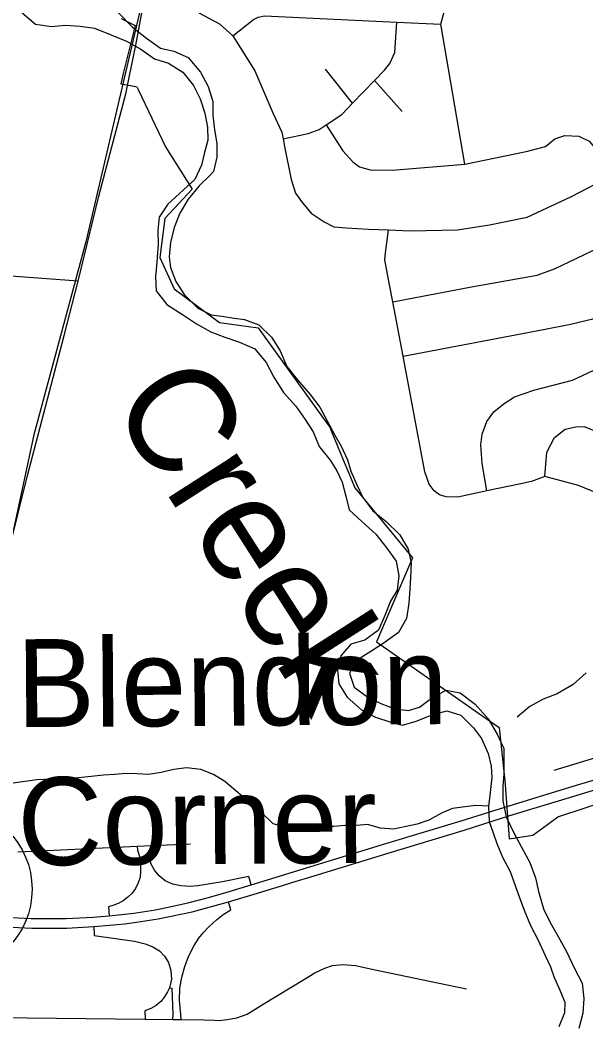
# Model space of a CAD drawing. Extents: x 114843 to 284848, y 317643 to 566895.
# Drawn here: x 226255 to 228940, y 429376 to 434138 of the extents above; entities that cross this region are included whole.
import ezdxf

# ---------------------------------------------------------------- set-up
doc = ezdxf.new("R2010")
doc.units = 0
for name, color, linetype in [('GM_X_Corporation', 7, 'Continuous'), ('GM_X_County_Road', 7, 'Continuous'), ('GM_X_Interchange_Ramps', 7, 'Continuous'), ('GM_X_Major_River', 7, 'Continuous'), ('GM_X_Major_River_Text', 7, 'Continuous'), ('GM_X_Minor_River', 7, 'Continuous'), ('GM_X_Rail_Line', 7, 'Continuous'), ('GM_X_State_Route', 7, 'Continuous'), ('GM_X_Township_Road', 7, 'Continuous'), ('GM_X_Unincorporated', 7, 'Continuous'), ('GM_X_Unincorporated_Text', 7, 'Continuous')]:
    doc.layers.add(name, color=color, linetype=linetype)

msp = doc.modelspace()

# ---------------------------------------------------------------- linework, layer by layer
at = {"layer": 'GM_X_Corporation'}
msp.add_lwpolyline([(226735.6, 434145.5), (226802.3, 434112.7), (226746.7, 433892), (226734, 433836.2), (226788.9, 433825.8), (226809.5, 433821.8), (226815.3, 433809.1), (226944.7, 433536.7), (227071.5, 433335.9), (226942.2, 433196.4), (226918.3, 433012), (226986.1, 432863.5), (227202.1, 432703), (227385.5, 432678.1), (227690.9, 432254.4), (227724.6, 432207.6), (227733, 432187.2), (227760.1, 432121.3), (227788.5, 432052.5), (227814.7, 431988.8), (227843.4, 431919.1), (228005.5, 431722.5), (228117, 431587.4), (227947.2, 431188.1), (228430.4, 430850.8), (228528.6, 430782.2), (228556.9, 430512.9), (228559.3, 430488.2), (228576.2, 430254.5), (228689.1, 430272.1), (228758.8, 430322.4), (228807.7, 430358.7), (229075.4, 430446.7)], dxfattribs=at)
at = {"layer": 'GM_X_County_Road'}
for p, q in [((226531.2, 432899.6), (226113.5, 432930.9)), ((226245, 430193.1), (226414.9, 430200.9)), ((226014.1, 429407.6), (226848.3, 429398.8))]:
    msp.add_line(p, q, dxfattribs=at)
for points in [[(226414.9, 430200.9), (226811.3, 430219), (226879.7, 430222.8), (227063.9, 430230.7)], [(227178.3, 429393.5), (227200, 429392.9), (227238.7, 429396.8), (227283.8, 429405.1), (227332.3, 429422.8), (227409.3, 429469.4), (227604.6, 429588.8), (227654.7, 429618.7), (227701.4, 429640.8), (227737.8, 429654), (227786.4, 429657.9), (227846.3, 429654), (227941.1, 429632.9), (228282.3, 429562), (228374, 429542.3)], [(226848.3, 429398.8), (226979.4, 429397.4), (227019.1, 429396.7), (227129.3, 429394.8), (227178.3, 429393.5)]]:
    msp.add_lwpolyline(points, dxfattribs=at)
at = {"layer": 'GM_X_Interchange_Ramps'}
for points in [[(226811.3, 430219), (226812.2, 430200.9), (226825.4, 430160.3), (226827.1, 430132.9), (226827.6, 430099.5), (226824.6, 430072.2), (226815.6, 430044.7), (226802.5, 430017.9), (226787, 429996.7), (226766.5, 429977), (226744.8, 429960), (226721.2, 429947.2), (226700.5, 429938.8), (226674.8, 429931.7), (226677.5, 429888.1)], [(227352.4, 430035.8), (227340.5, 430074.7), (227215.7, 430050.9), (227098.4, 430031.7), (227062.5, 430028.5), (227018.8, 430030.6), (226979.9, 430038.5), (226943.2, 430055.5), (226915.2, 430078.1), (226893.4, 430105.4), (226876.5, 430136.9), (226872.5, 430166.1), (226875.5, 430196.5), (226879.7, 430222.8)], [(227019.1, 429396.7), (227017.5, 429421.2), (227012.1, 429487.1), (227014, 429546.3), (227022.8, 429597.4), (227037.1, 429648.7), (227055.3, 429695.9), (227082, 429748.8), (227104, 429782.3), (227124.4, 429807.6), (227152.9, 429838.2), (227186.7, 429870.2), (227219.6, 429895.6), (227255.5, 429917), (227244.5, 429954.9)], [(226605.5, 429838), (226607.1, 429796), (226798.4, 429768.4), (226848.8, 429756.7), (226885.5, 429741.8), (226916.9, 429722.7), (226941.4, 429696.9), (226958.9, 429667.4), (226970.6, 429629.2), (226973.2, 429587.7), (226963.8, 429547.3), (226954.3, 429528.9), (226941, 429504.1), (226923.7, 429482.5), (226900.7, 429463.2), (226875.4, 429448.5), (226847.2, 429437.8), (226848.3, 429398.8)], [(226963.8, 429547.3), (226975.7, 429545.7), (226979.7, 429420), (226979.4, 429397.4)]]:
    msp.add_lwpolyline(points, dxfattribs=at)
at = {"layer": 'GM_X_Major_River'}
for points in [[(226265.8, 434173.3), (226328, 434119.3), (226404.1, 434107.5)], [(226722.4, 434172.4), (226788.7, 434104.4), (226854.9, 434052.5), (226921.1, 434004.5), (226985.2, 433990.7), (227053.3, 433960.8), (227111.6, 433890.8), (227147.8, 433822.7), (227170, 433752.6), (227170.1, 433686.4), (227178.3, 433618.3), (227188.5, 433552.2), (227188.6, 433488), (227172.8, 433419.8)], [(226404.1, 434107.5), (226470.2, 434113.7), (226540.3, 434109.8), (226608.4, 434100), (226690.6, 434066.1), (226760.8, 434038.2), (226829, 434000.3), (226893.2, 433954.3), (226959.3, 433934.5), (227027.5, 433890.5), (227077.7, 433828.5), (227109.9, 433764.5), (227132.1, 433696.4), (227144.2, 433630.2), (227146.4, 433568.1), (227128.5, 433503.9), (227116.6, 433449.7), (227084.7, 433381.5), (226956.9, 433264.9), (226914.9, 433202.7), (226909.1, 433140.5), (226911.2, 433074.4), (226906.1, 433013.5)], [(227172.8, 433419.8), (227157.9, 433402.1), (227104.8, 433351.5), (227052.9, 433289.2), (227013, 433223), (226987.1, 433154.7), (226969.3, 433082.5), (226963.4, 433014.4), (226969.6, 432964.3), (226993.7, 432898.2), (227034, 432836.1), (227098.2, 432772.1), (227162.4, 432740.2), (227212.4, 432734.3), (227270.5, 432724.5)], [(226906.1, 433013.5), (226903.6, 432988.5), (226897.6, 432922), (226901.7, 432853.8), (226952, 432789.8), (227026.2, 432741.9), (227092.3, 432697.9), (227160.5, 432660), (227226.7, 432634.1), (227296.8, 432610.3), (227369, 432578.4), (227423.2, 432514.4), (227459.4, 432444.3), (227505.7, 432372.2), (227563.9, 432306.2), (227608.1, 432244.2), (227646.3, 432184.2), (227674.5, 432116.1), (227726.7, 432050.1), (227758.9, 432000), (227783, 431946), (227801.2, 431879.9), (227817.4, 431815.7), (227877.6, 431759.8), (227943.8, 431699.8), (227996, 431633.8), (228040.3, 431571.7), (228052.4, 431501.6), (228044.6, 431433.4), (228012.7, 431381.2), (227986.8, 431313), (227956.9, 431244.8), (227890.9, 431196.5), (227824.9, 431178.3), (227776.9, 431122), (227761.1, 431055.8), (227767.2, 430989.7), (227807.4, 430925.6), (227875.7, 430865.7), (227941.8, 430831.8), (228014, 430807.9), (228070.1, 430794), (228134.1, 430812.2), (228210.2, 430842.5), (228280.2, 430860.7), (228346.4, 430840.8), (228406.6, 430780.8), (228444.8, 430730.8), (228477, 430658.7), (228491.1, 430598.6), (228493.2, 430544.5), (228485.4, 430474.3), (228477.5, 430408.1), (228481.7, 430336), (228499.9, 430281.9), (228518, 430231.8), (228544.2, 430167.7), (228580.4, 430099.7), (228606.6, 430027.6), (228626.7, 429971.5), (228646.9, 429915.4), (228677.1, 429843.3), (228713.3, 429773.2), (228747.5, 429701.2), (228771.7, 429647.1), (228789.8, 429597), (228812, 429547), (228840.2, 429478.9), (228838.3, 429428.7), (228812.4, 429362.5)], [(227270.5, 432724.5), (227320.6, 432718.6), (227388.8, 432692.7), (227449, 432634.7), (227489.2, 432568.6), (227521.4, 432494.6), (227569.6, 432432.5), (227631.9, 432362.5), (227678.1, 432302.5), (227714.3, 432234.4), (227748.5, 432168.4), (227778.6, 432116.3), (227808.8, 432052.3), (227825, 431998.2), (227855.2, 431930.1), (227881.3, 431874), (227929.5, 431810), (227991.8, 431760.1), (228058, 431696.1), (228096.2, 431628), (228110.4, 431561.9), (228108.5, 431493.7), (228104.7, 431439.6), (228100.8, 431371.4), (228088.9, 431299.2), (228051.1, 431233), (227983.1, 431184.7), (227919.1, 431142.4), (227851.1, 431100.2), (227819.2, 431039.9), (227841.4, 430973.8), (227905.6, 430925.9), (227967.7, 430896), (228033.9, 430870.1), (228098, 430862.2), (228150, 430878.4), (228214, 430926.7), (228278, 430958.9), (228344.1, 430947.1), (228414.3, 430893.1), (228476.6, 430823.1), (228518.8, 430751), (228551, 430683), (228551.3, 430562.7), (228545.4, 430502.5), (228545.6, 430434.4), (228561.8, 430358.2), (228596, 430286.2), (228634.2, 430214.1), (228674.4, 430142), (228700.6, 430069.9), (228714.8, 430003.8), (228741, 429917.7), (228777.2, 429845.6), (228809.4, 429791.5), (228847.6, 429719.5), (228883.9, 429641.4), (228922.1, 429569.3), (228930.3, 429497.1), (228926.4, 429427), (228906.5, 429354.7)]]:
    msp.add_lwpolyline(points, dxfattribs=at)
at = {"layer": 'GM_X_Minor_River'}
for points in [[(228941.7, 431042.3), (228879.4, 430986.3), (228803.2, 430942.5), (228737, 430916.6), (228674.8, 430882.7), (228614.5, 430830.7)], [(228477.7, 430409.2), (228417.8, 430411.9), (228367.8, 430406), (228307.7, 430398.1), (228257.7, 430378.2), (228195.6, 430342.2), (228139.5, 430324.3), (228087.5, 430312.4), (228027.4, 430300.5), (227965.4, 430304.6), (227903.4, 430322.8), (227851.3, 430316.9), (227797.3, 430317), (227743.3, 430313.1), (227679.2, 430313.3), (227627.2, 430305.4), (227567.2, 430309.5), (227509.1, 430311.6), (227457.1, 430325.8), (227399.2, 430380.1), (227343.3, 430426.3), (227289.3, 430474.5), (227227.4, 430526.8), (227173.4, 430559), (227113.4, 430583.2), (227045.4, 430591.4), (226985.4, 430583.5), (226925.3, 430569.6), (226865.3, 430559.7), (226809.2, 430561.8), (226757.2, 430564), (226703.2, 430560.1), (226651.1, 430556.2), (226563.1, 430546.3), (226503, 430540.5), (226453, 430542.6), (226399, 430536.7), (226334.9, 430534.8), (226222.8, 430519)]]:
    msp.add_lwpolyline(points, dxfattribs=at)
at = {"layer": 'GM_X_Rail_Line'}
msp.add_lwpolyline([(226209.8, 442820.6), (226923.9, 440382.2), (226992, 440001.3), (227013.2, 438838.6), (226898.8, 436217.3), (226837.5, 434241.8), (226567.4, 433086.5), (226320.8, 432170.4), (226055.9, 430949.9), (226027.4, 430479.6), (226011.7, 428976.2), (225517.9, 428997.9)], dxfattribs=at)
at = {"layer": 'GM_X_State_Route'}
for points in [[(226763.6, 433820.5), (226805.3, 434020), (226853.2, 434283.2), (226864.8, 434437.3), (226867.9, 434808), (226879.8, 435271.4), (226892.4, 435685.2)], [(226464, 432641.7), (226531.2, 432899.6), (226629.8, 433303.2), (226758.3, 433795), (226763.6, 433820.5)], [(226018.5, 430182.7), (226029.7, 430445.4), (226053.5, 430820.9), (226090.1, 431074.4), (226159.3, 431453.8), (226289.5, 431971.1), (226464, 432641.7)], [(226150.8, 429883.6), (226308.5, 429876.5), (226474, 429876.9), (226602.2, 429883.2), (226677.5, 429888.1), (226794.5, 429901.4), (226897.7, 429918), (226980, 429934.3), (227057.8, 429952.7), (227148.8, 429975.3), (227231, 429999.3), (227352.4, 430035.8), (227635.7, 430122.7), (227991.5, 430232.1), (228348, 430339.8), (228580.7, 430412.1), (228880.5, 430503.2), (229150.7, 430585.3), (229317.1, 430637.1), (229424.2, 430669.6)], [(228939.6, 430473.9), (229164.8, 430542.3), (229287.1, 430580.4)], [(228540.4, 430352), (228594.8, 430369.1), (228894.6, 430460.2), (228939.6, 430473.9)], [(227495.5, 430031.2), (227545.4, 430046.5), (227650.1, 430078.6), (228006.5, 430187.3), (228362.2, 430295.8), (228540.4, 430352)], [(225995.9, 429858.5), (226012, 429856), (226153.6, 429837.7), (226310.7, 429830.9), (226476.5, 429830.7), (226605.5, 429838), (226680.2, 429844.6), (226752.2, 429850.5), (226808.5, 429858.1), (226911.3, 429875.2), (227071.3, 429908.2), (227244.5, 429954.9), (227365.9, 429991.4), (227495.5, 430031.2)]]:
    msp.add_lwpolyline(points, dxfattribs=at)
at = {"layer": 'GM_X_Township_Road'}
for p, q in [((227833, 433743.8), (227704.3, 433906)), ((228068.4, 433705.1), (227937.4, 433851.2))]:
    msp.add_line(p, q, dxfattribs=at)
for points in [[(228366.1, 433454.5), (228251.2, 434119.3), (228339, 434440.3), (228357.4, 434713.8), (228369.8, 434882), (228384.5, 434955.1), (228419.5, 435045.3), (228459.9, 435099.9), (228542.2, 435214.3), (228572.4, 435270.5), (228605.9, 435333.6), (228620.7, 435398.2), (228625.3, 435464.5), (228628, 435554.4)], [(227103.8, 434172.5), (227201.8, 434119.8), (227264.2, 434064.3), (227369.2, 433898), (227454.5, 433698.9), (227498.2, 433606.3), (227503.5, 433574.9), (227509.8, 433538), (227541.2, 433381.3), (227562.9, 433317), (227594.8, 433270.6), (227636.7, 433222.2), (227698.7, 433181.7), (227744.7, 433157.4), (227804.9, 433153), (227909.2, 433146.3), (228003.5, 433142.9), (228105.7, 433139.1), (228330.5, 433143.7), (228483.1, 433166.9), (228661.8, 433203.9), (228872.3, 433301.7), (229060.2, 433399.6)], [(227264.2, 434064.3), (227362.4, 434140.8), (227384.5, 434152.7), (227414.7, 434158.6), (228042.8, 434129.1), (228251.2, 434119.3)], [(227503.5, 433574.9), (227622.5, 433599.5), (227674.8, 433619.3), (227708, 433641.6), (227781.5, 433690.9), (227833, 433743.8), (227937.4, 433851.2), (227985.2, 433900.3), (228009.4, 433932.2), (228033.7, 433984.3), (228042.8, 434129.1)], [(228023.6, 432801.3), (228397.3, 432872.5), (228708.6, 432928.8), (228791, 432958.4), (229003.5, 433059.1), (229431.8, 433281.6), (229771.7, 433466.1), (230429.9, 433808.9), (230495.9, 433828.8), (230563.9, 433835.2), (230892.9, 433810.3), (231182.9, 433796.8)], [(227708, 433641.6), (227786.6, 433518.3), (227834.5, 433465.8), (227866.5, 433441.5), (227916.6, 433427.2), (228022.9, 433426.5), (228366.1, 433454.5), (228657.4, 433515), (228747.8, 433538.5), (228793.5, 433575.3), (228839.5, 433591), (228907.5, 433587.1), (228955.9, 433563.4), (228998, 433513.2), (229060.2, 433399.6)], [(229294.4, 431771), (228904.5, 431929.6), (228776.1, 431964.8), (228745.3, 431973.3), (228681.6, 431949.8), (228631.4, 431938.1), (228470.4, 431904.5), (228332.1, 431875.7), (228278, 431876), (228245.9, 431886.2), (228219.9, 431904.5), (228196, 431936.7), (228176.2, 431995), (228072.4, 432543.4), (228023.6, 432801.3), (228008.2, 432882.9), (227986.7, 433001.4), (227988.9, 433033.5), (227995.1, 433081.6), (228003.5, 433142.9)], [(228072.4, 432543.4), (228739.4, 432669.7), (228867.9, 432695), (228972.4, 432720.5), (228992.3, 432730.9), (229079, 432776), (229284.3, 432904.3), (229377.2, 432951), (229551, 433036.8)], [(228745.3, 431973.3), (228754.7, 432088.8), (228791.8, 432158.4), (228842, 432197.2), (228892.3, 432208.7), (228931.7, 432209.8), (229047.4, 432163.6), (229108.2, 432149.5), (229151.8, 432155.8), (229200.4, 432182.7), (229239.8, 432235.9), (229327, 432464.7), (229370, 432585.7), (229375, 432640.6), (229370.3, 432684.4), (229364.6, 432723.9), (229340, 432790.6), (229284.3, 432904.3)], [(228470.4, 431904.5), (228447.3, 432035.5), (228441.7, 432123.8), (228448, 432173.9), (228470.4, 432234), (228502.7, 432279.9), (228553, 432319.7), (228601.4, 432351.6), (228693.8, 432383.1), (228876.6, 432430.2), (228975.2, 432475.7), (229031.2, 432537.4), (229036, 432599.7), (228992.3, 432730.9)], [(228790.2, 430580), (229393.5, 430763.4), (229680.5, 430852.6), (229962.6, 430934.4), (230068.7, 430948.3), (230145.9, 430958.7), (230183.5, 430968.7), (230250.8, 430994.2), (230274.5, 431001.9), (230303, 431005.8), (230365.7, 431006.2), (230462.5, 431001.1), (230569.2, 430997.9), (230645.4, 430997), (230722, 431003), (230791.7, 431008.3), (230854.7, 431019.1), (230916.7, 431040.1), (230981.6, 431068.9), (231078.9, 431135.1), (231169.8, 431211.9), (231235.9, 431282.9), (231324.9, 431342.6), (231391.2, 431394.5)]]:
    msp.add_lwpolyline(points, dxfattribs=at)
at = {"layer": 'GM_X_Unincorporated'}
msp.add_circle((225919.5, 430015), 392.9, dxfattribs=at)

# ---------------------------------------------------------------- texts
at = {"layer": 'GM_X_Major_River_Text'}
msp.add_text('Creek', height=500.02, rotation=302.6208, dxfattribs=at).set_placement((226675.7, 432320.6))
at = {"layer": 'GM_X_Unincorporated_Text'}
for s, p in [('Blendon', (226239.6, 430783.7)), ('Corner', (226244.3, 430128.1))]:
    msp.add_text(s, height=417.01, rotation=0.4145, dxfattribs=at).set_placement(p)

doc.saveas('drawing.dxf')
